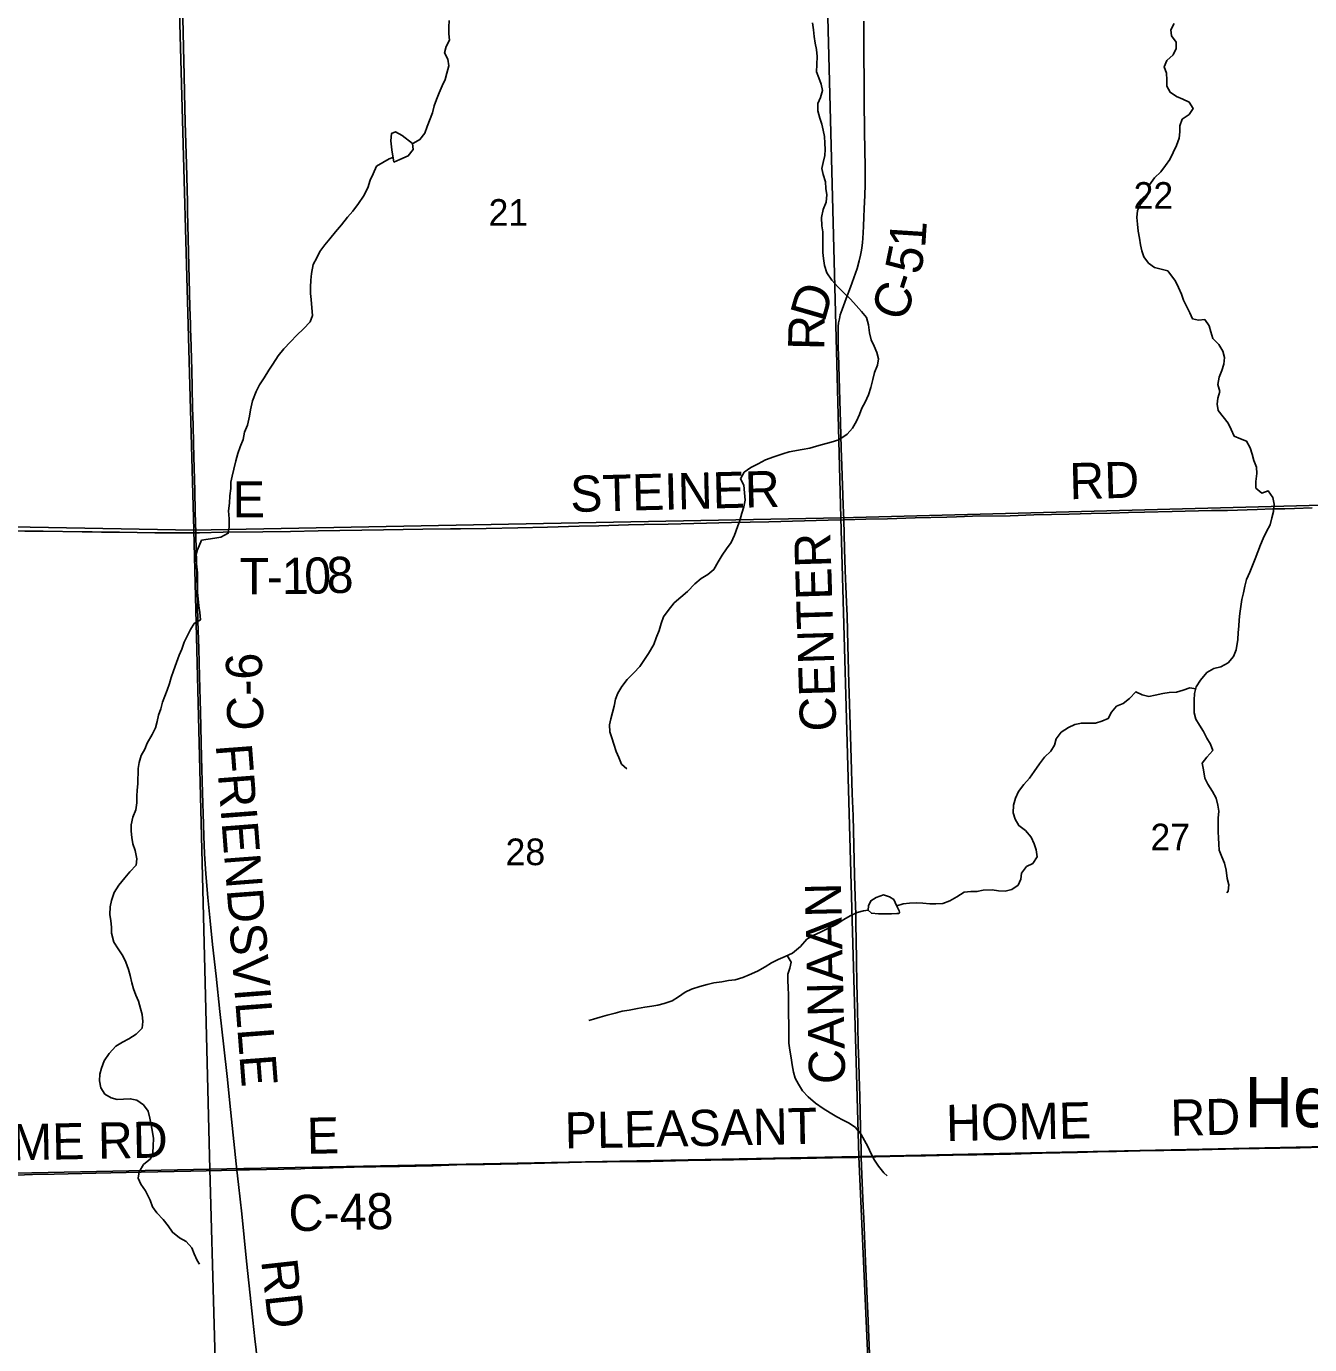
# Model space of a CAD drawing. Extents: x 1985906 to 2360102, y 891258 to 1222054.
# Drawn here: x 2117368 to 2128015, y 1060962 to 1071897 of the extents above; entities that cross this region are included whole.
import ezdxf

# ---------------------------------------------------------------- set-up
doc = ezdxf.new("R2010")
doc.units = 0
for name, color, linetype in [('GM_X_County_Road', 7, 'Continuous'), ('GM_X_County_Road_Text', 7, 'Continuous'), ('GM_X_Minor_Lake', 7, 'Continuous'), ('GM_X_Minor_River', 7, 'Continuous'), ('GM_X_Section', 7, 'Continuous'), ('GM_X_Section_Text', 7, 'Continuous'), ('GM_X_Township_Road', 7, 'Continuous'), ('GM_X_Township_Road_Text', 7, 'Continuous'), ('GM_X_Unincorporated_Text', 7, 'Continuous')]:
    doc.layers.add(name, color=color, linetype=linetype)

msp = doc.modelspace()

# ---------------------------------------------------------------- linework, layer by layer
at = {"layer": 'GM_X_County_Road'}
for points in [[(2118774, 1067696), (2118770, 1067867), (2118766, 1068047), (2118758, 1068326), (2118755, 1068441), (2118751, 1068589), (2118748, 1068736), (2118745, 1068901), (2118741, 1069048), (2118733, 1069327), (2118731, 1069380), (2118730, 1069423), (2118726, 1069571), (2118719, 1069800), (2118706, 1070361), (2118705, 1070443), (2118696, 1070754), (2118687, 1071099), (2118681, 1071345), (2118677, 1071492), (2118673, 1071722), (2118661, 1072214)], [(2124149, 1067804), (2124145, 1067924), (2124140, 1068088), (2124135, 1068252), (2124129, 1068399), (2124122, 1068612), (2124117, 1068793), (2124110, 1069081), (2124105, 1069178), (2124104, 1069227), (2124102, 1069309), (2124102, 1069375), (2124103, 1069407), (2124107, 1069439), (2124113, 1069471), (2124121, 1069503), (2124136, 1069549), (2124170, 1069641), (2124206, 1069733), (2124234, 1069810), (2124260, 1069888), (2124278, 1069951), (2124289, 1069998), (2124295, 1070027), (2124300, 1070057), (2124306, 1070105), (2124308, 1070138), (2124313, 1070236), (2124317, 1070318), (2124320, 1070384), (2124325, 1070498), (2124325, 1070515), (2124326, 1070564), (2124326, 1070728), (2124322, 1071023), (2124320, 1071286), (2124318, 1071450), (2124317, 1071646), (2124317, 1071777), (2124317, 1071810), (2124317, 1071826), (2124316, 1071941)], [(2124295, 1062516), (2124293, 1062565), (2124293, 1062581), (2124288, 1062761), (2124282, 1063024), (2124278, 1063188), (2124275, 1063303), (2124270, 1063450), (2124263, 1063746), (2124261, 1063852), (2124259, 1063961), (2124256, 1064136), (2124252, 1064333), (2124251, 1064431), (2124249, 1064480), (2124249, 1064529), (2124245, 1064677), (2124240, 1064857), (2124233, 1065103), (2124227, 1065349), (2124220, 1065530), (2124211, 1065825), (2124203, 1066104), (2124193, 1066448), (2124183, 1066760), (2124177, 1067006), (2124173, 1067121), (2124167, 1067252), (2124161, 1067383), (2124157, 1067563), (2124149, 1067804)], [(2119115, 1062410), (2119084, 1062698), (2119062, 1062911), (2119033, 1063187), (2119006, 1063432), (2118974, 1063725), (2118942, 1064019), (2118913, 1064280), (2118892, 1064476), (2118874, 1064672), (2118857, 1064868), (2118846, 1065032), (2118840, 1065180), (2118837, 1065278), (2118829, 1065540), (2118822, 1065833), (2118812, 1066210), (2118805, 1066505), (2118798, 1066735), (2118791, 1066964), (2118785, 1067227), (2118775, 1067670), (2118774, 1067696)], [(2119115, 1062410), (2119159, 1062411), (2119220, 1062412), (2119645, 1062421), (2119678, 1062422), (2119825, 1062425), (2120088, 1062433), (2120268, 1062437), (2120333, 1062438), (2120464, 1062440), (2120743, 1062446), (2120940, 1062452), (2121169, 1062457), (2121448, 1062462), (2121776, 1062470), (2121973, 1062474), (2122186, 1062478), (2122383, 1062480), (2122547, 1062482), (2122859, 1062488), (2123236, 1062495), (2123581, 1062503), (2123794, 1062507), (2124056, 1062511), (2124253, 1062515), (2124295, 1062516)], [(2124295, 1062516), (2124417, 1062520), (2124647, 1062524), (2124827, 1062528), (2125057, 1062532), (2125254, 1062537), (2125533, 1062542), (2125795, 1062549), (2126090, 1062556), (2126254, 1062561), (2126413, 1062564), (2126608, 1062569), (2126805, 1062572), (2126986, 1062575), (2127428, 1062586), (2127937, 1062595), (2128298, 1062605)], [(2124384, 1060398), (2124382, 1060438), (2124368, 1060749), (2124351, 1061159), (2124329, 1061650), (2124315, 1062011), (2124311, 1062109), (2124299, 1062371), (2124295, 1062516)], [(2113647, 1062300), (2113719, 1062300), (2113816, 1062302), (2114177, 1062310), (2114391, 1062314), (2114654, 1062319), (2114818, 1062322), (2115162, 1062328), (2115326, 1062330), (2115523, 1062332), (2115687, 1062335), (2115982, 1062341), (2116211, 1062346), (2116375, 1062349), (2116621, 1062354), (2116945, 1062358), (2117158, 1062363), (2117420, 1062372), (2117600, 1062376), (2117945, 1062384), (2118322, 1062392), (2118732, 1062401), (2119115, 1062410)], [(2119391, 1059796), (2119387, 1059831), (2119362, 1060075), (2119336, 1060331), (2119319, 1060503), (2119296, 1060714), (2119287, 1060796), (2119275, 1060919), (2119265, 1061009), (2119248, 1061166), (2119233, 1061295), (2119196, 1061654), (2119155, 1062046), (2119128, 1062291), (2119115, 1062410)]]:
    msp.add_lwpolyline(points, dxfattribs=at)
at = {"layer": 'GM_X_Minor_Lake'}
for points in [[(2120416, 1070772), (2120466, 1070792), (2120536, 1070823), (2120577, 1070877), (2120571, 1070925), (2120487, 1070993), (2120431, 1071023), (2120397, 1071008), (2120391, 1070948), (2120400, 1070874)], [(2120400, 1070874), (2120416, 1070772)], [(2124609, 1064561), (2124588, 1064605), (2124566, 1064653), (2124530, 1064677), (2124480, 1064694), (2124418, 1064670), (2124374, 1064644), (2124355, 1064602), (2124353, 1064566), (2124379, 1064540), (2124439, 1064536), (2124519, 1064534), (2124545, 1064535)], [(2124545, 1064535), (2124590, 1064538), (2124605, 1064538), (2124612, 1064543), (2124611, 1064550), (2124609, 1064561)]]:
    msp.add_lwpolyline(points, dxfattribs=at)
at = {"layer": 'GM_X_Minor_River'}
for points in [[(2120876, 1071945), (2120872, 1071890), (2120874, 1071834), (2120880, 1071782)], [(2123889, 1071926), (2123899, 1071868), (2123905, 1071812), (2123913, 1071759), (2123923, 1071705), (2123930, 1071647), (2123926, 1071581), (2123924, 1071519), (2123942, 1071469), (2123962, 1071419), (2123974, 1071365), (2123956, 1071308), (2123934, 1071256), (2123934, 1071196), (2123951, 1071136), (2123967, 1071086), (2123979, 1071036), (2123989, 1070984), (2123993, 1070928), (2123995, 1070875), (2123993, 1070825), (2123979, 1070769), (2123968, 1070717), (2123978, 1070667), (2123998, 1070607), (2124002, 1070551), (2124008, 1070499), (2124004, 1070440), (2123980, 1070378), (2123966, 1070312), (2123969, 1070242), (2123975, 1070192), (2123975, 1070084), (2123977, 1070021), (2123981, 1069971), (2123991, 1069913), (2124009, 1069853), (2124052, 1069791), (2124100, 1069737), (2124154, 1069683), (2124206, 1069633), (2124252, 1069583), (2124296, 1069533), (2124338, 1069481), (2124355, 1069422), (2124363, 1069356), (2124377, 1069298), (2124403, 1069244), (2124425, 1069192), (2124439, 1069138), (2124429, 1069088), (2124406, 1069026), (2124392, 1068967), (2124374, 1068901), (2124354, 1068841), (2124328, 1068781), (2124300, 1068731), (2124280, 1068677), (2124256, 1068622), (2124222, 1068564), (2124178, 1068514), (2124108, 1068466), (2124044, 1068448)], [(2126892, 1071921), (2126864, 1071869), (2126870, 1071819), (2126907, 1071767), (2126907, 1071713), (2126883, 1071662), (2126831, 1071614), (2126807, 1071562), (2126827, 1071510), (2126829, 1071454), (2126829, 1071400), (2126857, 1071350), (2126911, 1071316), (2126962, 1071294), (2127016, 1071268), (2127048, 1071216), (2127014, 1071165), (2126958, 1071127), (2126938, 1071073), (2126938, 1071021), (2126932, 1070971), (2126910, 1070909), (2126882, 1070852), (2126854, 1070794), (2126819, 1070744), (2126779, 1070690), (2126729, 1070640), (2126685, 1070584), (2126685, 1070530), (2126661, 1070479), (2126613, 1070425), (2126587, 1070371), (2126581, 1070313), (2126587, 1070257), (2126593, 1070197), (2126602, 1070140), (2126612, 1070086), (2126622, 1070036), (2126640, 1069986), (2126678, 1069934), (2126728, 1069898), (2126784, 1069882), (2126838, 1069868), (2126903, 1069784), (2126927, 1069732), (2126951, 1069676), (2126969, 1069626), (2127021, 1069521), (2127043, 1069471), (2127094, 1069461), (2127144, 1069465), (2127182, 1069413), (2127196, 1069363), (2127212, 1069309), (2127262, 1069259), (2127294, 1069203), (2127308, 1069151), (2127302, 1069095), (2127287, 1069043), (2127265, 1068988), (2127253, 1068926), (2127269, 1068868), (2127253, 1068812), (2127247, 1068762), (2127255, 1068712), (2127297, 1068658), (2127340, 1068606), (2127364, 1068554), (2127388, 1068497), (2127440, 1068475), (2127492, 1068457), (2127520, 1068401), (2127538, 1068349), (2127552, 1068297), (2127575, 1068241), (2127577, 1068187), (2127569, 1068121), (2127567, 1068067), (2127619, 1068025), (2127671, 1068043), (2127709, 1067989), (2127721, 1067934), (2127715, 1067874), (2127702, 1067820), (2127686, 1067762), (2127658, 1067708), (2127630, 1067648), (2127608, 1067596), (2127586, 1067539), (2127564, 1067479), (2127540, 1067425), (2127518, 1067369), (2127492, 1067309), (2127476, 1067253), (2127465, 1067198), (2127453, 1067142), (2127443, 1067084)], [(2120880, 1071782), (2120850, 1071730), (2120838, 1071678), (2120864, 1071624), (2120872, 1071570), (2120858, 1071510), (2120843, 1071457), (2120817, 1071405), (2120793, 1071347), (2120771, 1071291), (2120753, 1071237), (2120737, 1071179), (2120693, 1071066), (2120673, 1071010), (2120633, 1070958), (2120581, 1070928), (2120570, 1070926)], [(2120410, 1070810), (2120377, 1070799), (2120325, 1070769), (2120273, 1070737), (2120246, 1070675), (2120222, 1070621), (2120200, 1070557), (2120166, 1070490), (2120124, 1070428), (2120076, 1070364), (2120032, 1070314), (2119982, 1070250), (2119934, 1070192), (2119886, 1070135), (2119844, 1070085), (2119802, 1070029), (2119777, 1069977), (2119749, 1069923), (2119735, 1069846), (2119729, 1069792), (2119725, 1069734), (2119725, 1069682), (2119731, 1069632), (2119737, 1069562), (2119741, 1069500), (2119722, 1069446), (2119668, 1069389), (2119612, 1069335), (2119560, 1069279), (2119504, 1069221), (2119458, 1069163), (2119414, 1069096), (2119380, 1069044), (2119340, 1068982), (2119304, 1068924), (2119274, 1068868), (2119244, 1068792), (2119229, 1068715), (2119219, 1068663), (2119203, 1068589), (2119179, 1068531), (2119167, 1068471), (2119143, 1068409), (2119123, 1068354), (2119105, 1068292), (2119091, 1068224), (2119076, 1068166), (2119066, 1068116), (2119064, 1068064), (2119056, 1068003), (2119054, 1067943), (2119046, 1067877), (2119052, 1067813), (2119050, 1067743), (2119043, 1067693), (2118983, 1067661), (2118932, 1067651), (2118876, 1067642), (2118822, 1067634), (2118789, 1067554), (2118775, 1067500), (2118779, 1067440), (2118789, 1067364), (2118787, 1067312), (2118787, 1067251), (2118789, 1067201), (2118793, 1067149), (2118798, 1067089), (2118808, 1067035), (2118812, 1066973), (2118760, 1066943), (2118730, 1066893), (2118678, 1066788), (2118658, 1066732), (2118636, 1066680), (2118614, 1066620), (2118590, 1066550), (2118571, 1066495), (2118555, 1066445), (2118537, 1066391), (2118517, 1066341), (2118499, 1066291), (2118483, 1066235)], [(2124044, 1068448), (2123974, 1068428), (2123924, 1068416), (2123868, 1068397), (2123804, 1068387), (2123698, 1068367), (2123644, 1068351), (2123570, 1068327), (2123500, 1068301), (2123440, 1068267), (2123378, 1068237), (2123324, 1068198), (2123292, 1068144), (2123320, 1068090), (2123326, 1068028), (2123331, 1067966), (2123321, 1067912), (2123305, 1067858), (2123287, 1067797), (2123267, 1067745), (2123243, 1067677), (2123215, 1067617), (2123177, 1067563), (2123141, 1067511), (2123107, 1067454), (2123073, 1067392), (2123022, 1067350), (2122968, 1067318), (2122914, 1067272), (2122854, 1067210), (2122798, 1067161), (2122742, 1067115), (2122694, 1067051), (2122654, 1066999), (2122634, 1066943), (2122618, 1066887), (2122594, 1066824), (2122574, 1066770), (2122530, 1066696), (2122498, 1066644), (2122459, 1066588), (2122407, 1066535), (2122353, 1066479), (2122309, 1066421), (2122275, 1066365), (2122257, 1066315), (2122245, 1066257), (2122231, 1066206), (2122217, 1066154), (2122207, 1066104), (2122209, 1066046), (2122225, 1065996), (2122242, 1065944), (2122262, 1065882), (2122284, 1065832), (2122306, 1065778), (2122350, 1065737)], [(2127443, 1067084), (2127435, 1067026), (2127429, 1066974), (2127427, 1066922), (2127423, 1066870), (2127419, 1066811), (2127404, 1066725), (2127384, 1066669), (2127338, 1066617), (2127278, 1066585), (2127220, 1066571), (2127162, 1066536), (2127110, 1066474), (2127074, 1066418), (2127060, 1066364), (2127056, 1066308), (2127056, 1066256), (2127058, 1066204), (2127070, 1066151), (2127102, 1066101), (2127133, 1066047), (2127161, 1065993), (2127191, 1065943), (2127211, 1065891), (2127163, 1065835), (2127123, 1065785), (2127135, 1065730), (2127145, 1065662), (2127170, 1065612), (2127208, 1065550), (2127238, 1065494), (2127252, 1065438), (2127260, 1065388), (2127256, 1065328), (2127257, 1065215), (2127259, 1065165), (2127261, 1065113), (2127265, 1065063), (2127285, 1065009), (2127307, 1064955), (2127321, 1064897), (2127331, 1064828), (2127344, 1064776), (2127340, 1064724), (2127328, 1064710)], [(2127070, 1066403), (2127020, 1066410), (2126966, 1066390), (2126910, 1066374), (2126848, 1066370), (2126798, 1066362), (2126734, 1066350), (2126682, 1066339), (2126625, 1066353), (2126573, 1066377), (2126521, 1066321), (2126467, 1066279), (2126413, 1066259), (2126371, 1066209), (2126344, 1066155), (2126292, 1066133), (2126238, 1066118), (2126181, 1066116), (2126121, 1066118), (2126067, 1066106), (2126013, 1066080), (2125953, 1066042), (2125913, 1065988), (2125898, 1065934), (2125868, 1065884), (2125816, 1065835), (2125774, 1065781), (2125730, 1065717), (2125690, 1065661), (2125644, 1065607), (2125598, 1065550), (2125574, 1065494), (2125558, 1065438), (2125556, 1065372), (2125572, 1065320), (2125603, 1065268), (2125657, 1065226), (2125705, 1065170), (2125729, 1065116), (2125745, 1065065), (2125755, 1065007), (2125719, 1064953), (2125667, 1064927), (2125623, 1064873), (2125618, 1064823), (2125596, 1064773), (2125544, 1064738), (2125488, 1064724), (2125434, 1064726), (2125382, 1064734), (2125307, 1064732), (2125255, 1064720), (2125205, 1064720), (2125149, 1064714), (2125089, 1064676), (2125029, 1064642), (2124971, 1064620), (2124913, 1064617), (2124863, 1064619), (2124807, 1064623), (2124753, 1064627), (2124695, 1064625), (2124643, 1064617), (2124590, 1064601)], [(2118483, 1066235), (2118465, 1066183), (2118453, 1066132), (2118439, 1066078), (2118413, 1066022), (2118371, 1065952), (2118352, 1065902), (2118322, 1065850), (2118304, 1065791), (2118296, 1065741), (2118292, 1065613), (2118288, 1065561), (2118286, 1065511), (2118284, 1065457), (2118277, 1065398), (2118253, 1065336), (2118239, 1065274), (2118237, 1065220), (2118243, 1065168), (2118253, 1065116), (2118271, 1065060), (2118285, 1064992), (2118279, 1064939), (2118226, 1064883), (2118186, 1064833), (2118136, 1064773), (2118098, 1064713), (2118074, 1064646), (2118064, 1064592), (2118060, 1064530), (2118070, 1064478), (2118076, 1064426), (2118074, 1064374), (2118095, 1064300), (2118129, 1064244), (2118169, 1064187), (2118195, 1064135), (2118217, 1064073), (2118229, 1064023), (2118244, 1063963), (2118258, 1063913), (2118278, 1063861), (2118298, 1063811), (2118314, 1063750), (2118328, 1063700), (2118336, 1063642), (2118328, 1063588), (2118280, 1063538), (2118218, 1063498), (2118166, 1063470), (2118112, 1063438), (2118055, 1063377), (2118015, 1063317), (2117991, 1063255), (2117979, 1063205), (2117975, 1063151), (2117985, 1063093), (2118019, 1063040), (2118073, 1063008), (2118123, 1062996), (2118175, 1062998), (2118230, 1063001), (2118284, 1062989), (2118340, 1062951), (2118378, 1062898), (2118394, 1062840), (2118404, 1062786), (2118414, 1062724), (2118424, 1062672), (2118421, 1062612), (2118419, 1062554), (2118397, 1062503), (2118341, 1062455), (2118305, 1062395), (2118295, 1062343), (2118317, 1062293), (2118357, 1062237), (2118395, 1062161), (2118416, 1062105), (2118450, 1062054), (2118504, 1062000), (2118546, 1061948), (2118582, 1061894), (2118638, 1061848), (2118693, 1061816), (2118741, 1061766), (2118761, 1061716), (2118785, 1061660), (2118805, 1061628)], [(2124353, 1064566), (2124313, 1064561), (2124261, 1064547), (2124203, 1064520), (2124149, 1064488), (2124091, 1064450), (2124013, 1064410), (2123957, 1064384), (2123897, 1064356), (2123843, 1064324), (2123791, 1064265), (2123725, 1064209), (2123663, 1064181), (2123605, 1064157), (2123551, 1064129), (2123499, 1064095), (2123433, 1064059), (2123365, 1064028), (2123313, 1064006), (2123249, 1063988), (2123193, 1063982), (2123139, 1063972), (2123073, 1063962), (2123017, 1063950), (2122955, 1063932), (2122887, 1063910), (2122833, 1063885), (2122779, 1063847), (2122725, 1063813), (2122659, 1063791), (2122607, 1063779), (2122557, 1063769), (2122500, 1063761), (2122438, 1063751)], [(2123679, 1064189), (2123713, 1064135), (2123701, 1064085), (2123687, 1064035), (2123685, 1063983), (2123689, 1063924), (2123692, 1063864), (2123692, 1063690), (2123694, 1063632), (2123694, 1063463), (2123701, 1063403), (2123713, 1063341), (2123723, 1063283), (2123733, 1063223), (2123747, 1063173), (2123773, 1063121), (2123807, 1063068), (2123855, 1063018), (2123916, 1062966), (2123978, 1062920), (2124038, 1062884), (2124092, 1062852), (2124144, 1062824), (2124194, 1062798), (2124246, 1062764), (2124293, 1062706), (2124323, 1062656), (2124349, 1062604), (2124377, 1062544), (2124405, 1062492), (2124437, 1062442), (2124481, 1062387), (2124510, 1062363)], [(2122438, 1063751), (2122370, 1063737), (2122310, 1063727), (2122252, 1063712), (2122188, 1063696), (2122130, 1063678), (2122074, 1063662), (2122034, 1063650)]]:
    msp.add_lwpolyline(points, dxfattribs=at)
at = {"layer": 'GM_X_Section'}
for points in [[(2123987, 1073147), (2129311, 1073314), (2129483, 1067960), (2124126, 1067820)], [(2118610, 1073025), (2123987, 1073147), (2124126, 1067820), (2118759, 1067719)], [(2113326, 1073086), (2118610, 1073025), (2118759, 1067719), (2113475, 1067816)], [(2124126, 1067820), (2129483, 1067960), (2129586, 1062637), (2124275, 1062522)], [(2113475, 1067816), (2118759, 1067719), (2118890, 1062418), (2113655, 1062309)], [(2118759, 1067719), (2124126, 1067820), (2124275, 1062522), (2118890, 1062418)], [(2124275, 1062522), (2129586, 1062637), (2129785, 1057333), (2124840, 1057248), (2124510, 1057252)], [(2124275, 1062522), (2124510, 1057252), (2119645, 1057233), (2119155, 1057234), (2118962, 1059841), (2118890, 1062418)], [(2118890, 1062418), (2118962, 1059841), (2119155, 1057234), (2114288, 1057210), (2113883, 1057208), (2113713, 1059760), (2113655, 1062309)]]:
    msp.add_lwpolyline(points, close=True, dxfattribs=at)
at = {"layer": 'GM_X_Township_Road'}
for points in [[(2124149, 1067804), (2124151, 1067805), (2124332, 1067809), (2124512, 1067813), (2124742, 1067819), (2125004, 1067827), (2125086, 1067829), (2125217, 1067833), (2125529, 1067838), (2125726, 1067844), (2126021, 1067850), (2126201, 1067855), (2126365, 1067858), (2126513, 1067864), (2126644, 1067867), (2126873, 1067873), (2127201, 1067880), (2127333, 1067882), (2127578, 1067889), (2127709, 1067894), (2127808, 1067896), (2127890, 1067897), (2128037, 1067902)], [(2118774, 1067696), (2118805, 1067697), (2119002, 1067701), (2119330, 1067705), (2119560, 1067707), (2119790, 1067713), (2120331, 1067722), (2120659, 1067726), (2120888, 1067729), (2120970, 1067730), (2121184, 1067732), (2121446, 1067736), (2121692, 1067742), (2121954, 1067750), (2122118, 1067754), (2122364, 1067762), (2122495, 1067766), (2122692, 1067769), (2122905, 1067773), (2123217, 1067781), (2123528, 1067788), (2124020, 1067800), (2124149, 1067804)], [(2115288, 1067743), (2115325, 1067741), (2115616, 1067736), (2115836, 1067733), (2116126, 1067728), (2116278, 1067725), (2116403, 1067724), (2116570, 1067723), (2116801, 1067717), (2116928, 1067716), (2117081, 1067714), (2117135, 1067713), (2117177, 1067713), (2117234, 1067712), (2117357, 1067711), (2117509, 1067709), (2117831, 1067704), (2117915, 1067703), (2117992, 1067702), (2118140, 1067700), (2118435, 1067697), (2118615, 1067697), (2118774, 1067696)]]:
    msp.add_lwpolyline(points, dxfattribs=at)

# ---------------------------------------------------------------- texts
at = {"layer": 'GM_X_County_Road_Text'}
for s, rotation, p in [('1', 86.309, (2124825, 1070055)), ('5', 78.5289, (2124783, 1069829)), ('-', 72.386, (2124737, 1069678)), ('D', 73.903, (2123989, 1069435)), ('C', 70.9022, (2124653, 1069437)), ('R', 88.8524, (2123987, 1069209)), ('CENTER', 91.7528, (2124088, 1066052)), ('C-6', 91.3876, (2119337, 1066058)), ('FRIENDSVILLE', 274.3728, (2118939, 1065937)), ('CANAAN', 91.2624, (2124163, 1063126)), ('HOME', 1.1644, (2125001, 1062650)), ('RD', 0.9872, (2126862, 1062694)), ('E', 1.1227, (2119698, 1062544)), ('PLEASANT', 1.0724, (2121837, 1062588)), ('W PLEASANT HOME RD', 1.106, (2113953, 1062426)), ('C-48', 1.3805, (2119547, 1061901)), ('RD', 276.335, (2119316, 1061658))]:
    msp.add_text(s, height=300, rotation=rotation, dxfattribs=at).set_placement(p)
at = {"layer": 'GM_X_Section_Text'}
for s, p in [('22', (2126554, 1070384)), ('21', (2121203, 1070243)), ('27', (2126694, 1065062)), ('28', (2121344, 1064939))]:
    msp.add_text(s, height=221, rotation=0, dxfattribs=at).set_placement(p)
at = {"layer": 'GM_X_Township_Road_Text'}
for s, rotation, p in [('STEINER', 1.4517, (2121884, 1067868)), ('RD', 1.4806, (2126025, 1067974)), ('E', 0, (2119080, 1067824)), ('T', 0.0471, (2119137, 1067186)), ('1', 0.8386, (2119490, 1067187)), ('0', 1.3364, (2119677, 1067189)), ('8', 1.5567, (2119863, 1067194)), ('-', 0.3707, (2119364, 1067186))]:
    msp.add_text(s, height=300, rotation=rotation, dxfattribs=at).set_placement(p)
at = {"layer": 'GM_X_Unincorporated_Text'}
msp.add_text('Hermanville', height=417, rotation=0, dxfattribs=at).set_placement((2127475, 1062765))

doc.saveas('drawing.dxf')
